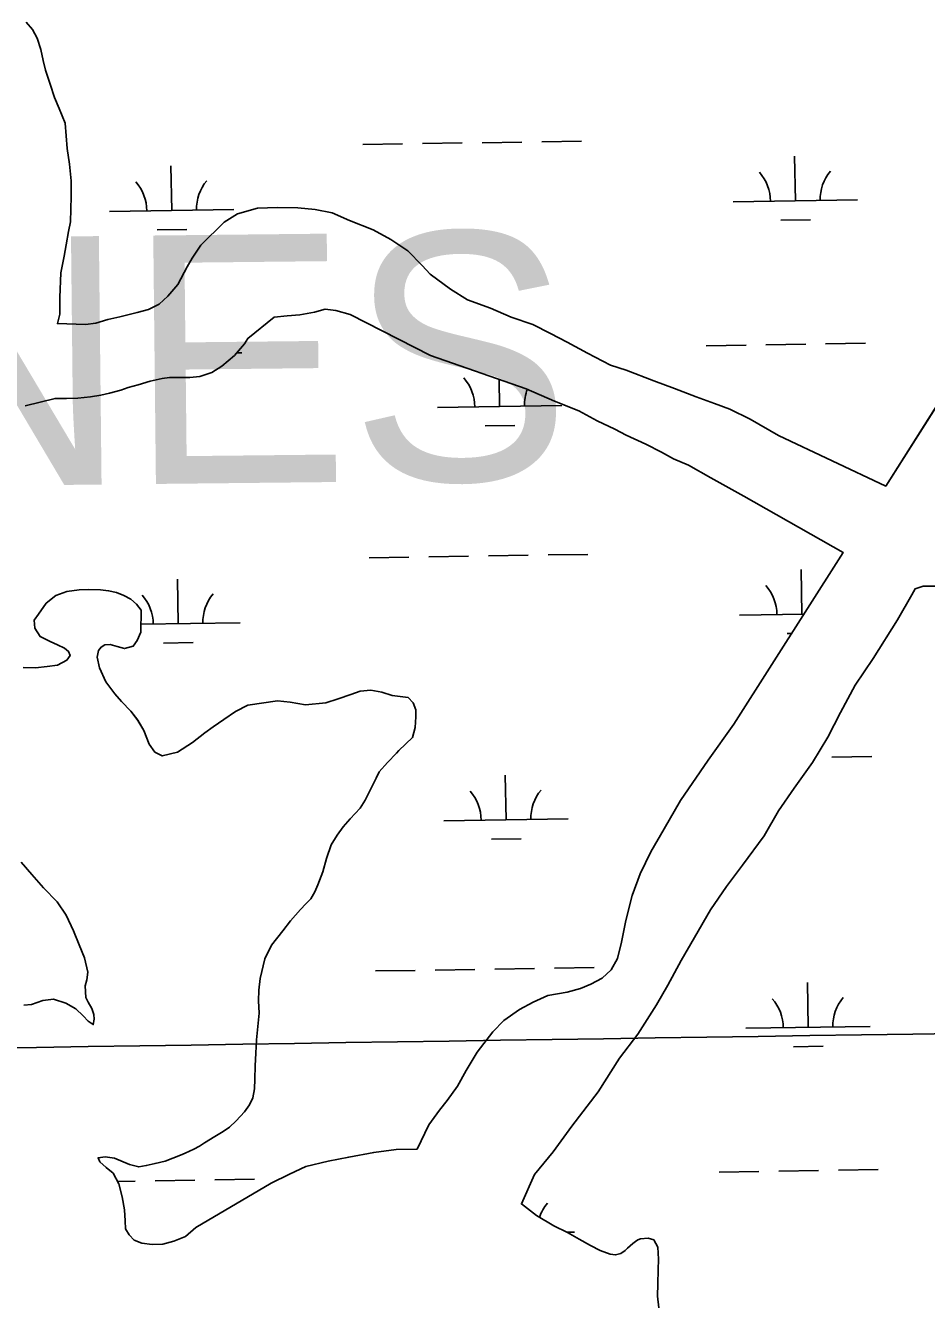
# Model space of a CAD drawing. Extents: x 3823584 to 3861785, y 301729 to 327625.
# Drawn here: x 3840086 to 3840810, y 313196 to 314225 of the extents above; entities that cross this region are included whole.
import ezdxf

# ---------------------------------------------------------------- set-up
doc = ezdxf.new("R2010")
doc.units = 0
for name, color, linetype in [('V-GRID-MAJR', 7, 'Continuous'), ('V-TOPO-GNAM-IDEN', 7, 'Continuous'), ('V-TOPO-SHOR', 7, 'Continuous'), ('V-WETL-SWMP', 7, 'Continuous')]:
    doc.layers.add(name, color=color, linetype=linetype)

msp = doc.modelspace()

# ---------------------------------------------------------------- linework, layer by layer
at = {"layer": 'V-GRID-MAJR'}
msp.add_spline([(3827733.773, 313215.73), (3833043.082, 313295.662), (3838352.38, 313376.366), (3843661.667, 313457.842), (3848970.941, 313540.09), (3854280.204, 313623.11100000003), (3859589.454, 313706.903), (3859589.455, 313706.903)], degree=3, dxfattribs=at)
at = {"layer": 'V-TOPO-SHOR'}
for points in [[(3840111.239, 313985.465), (3840113.215, 313993.071), (3840113.049, 314006.531), (3840113.977, 314026.439), (3840116.545, 314039.737), (3840118.384, 314048.929), (3840120.205, 314059.681), (3840121.669, 314067.504), (3840122.396, 314087.802), (3840122.241, 314100.479), (3840120.909, 314113.729), (3840119.193, 314126.38800000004), (3840117.383, 314146.852), (3840112.556, 314158.691), (3840108.937, 314167.428), (3840105.295, 314178.112), (3840101.646, 314189.382), (3840099.794, 314197.165), (3840097.929, 314206.115), (3840094.892, 314215.24700000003), (3840091.1010000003, 314222.224), (3840085.9560000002, 314228.014)], [(3840777.717, 313854.692), (3840691.574, 313895.349), (3840668.717, 313908.579), (3840652.41, 313916.48600000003), (3840639.926, 313921.197), (3840625.272, 313926.419), (3840607.897, 313933.233), (3840591.071, 313939.51), (3840568.813, 313947.884), (3840556.335, 313952.054), (3840537.847, 313961.555), (3840521.5270000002, 313970.541), (3840507.934, 313977.398), (3840493.795, 313984.791), (3840476.434, 313990.52400000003), (3840459.593, 313997.882), (3840441.139, 314004.68200000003), (3840427.526, 314013.16000000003), (3840411.166, 314025.389), (3840404.596, 314032.332), (3840393.1070000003, 314044.079), (3840379.488, 314053.098), (3840365.34, 314061.03), (3840346.341, 314068.362), (3840332.214, 314074.676), (3840318.674, 314077.211), (3840304.6070000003, 314078.659), (3840288.393, 314079.001), (3840272.191, 314078.264), (3840256.036, 314073.744), (3840245.311, 314067.127), (3840226.625, 314048.527), (3840219.727, 314038.177), (3840215.49, 314031.101), (3840208.099, 314016.961), (3840200.108, 314007.678), (3840193.163, 314001.11), (3840184.571, 313996.68200000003), (3840175.415, 313994.409), (3840161.407, 313990.995), (3840151.707, 313988.715), (3840142.0160000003, 313985.895), (3840133.926, 313984.716), (3840111.239, 313985.465)], [(3840743.569, 313801.08), (3840663.58, 313846.572), (3840636.923, 313861.377), (3840618.969, 313871.422), (3840607.0160000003, 313876.679), (3840597.225, 313881.963), (3840584.722, 313888.29600000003), (3840568.961, 313895.666), (3840559.718, 313900.418), (3840545.585, 313907.268), (3840530.898, 313915.194), (3840511.35, 313923.061), (3840488.534, 313933.049), (3840411.48, 313959.664), (3840346.771, 313992.916), (3840335.386, 313996.018), (3840326.7290000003, 313996.993), (3840318.111, 313994.726), (3840306.251, 313992.42), (3840295.9930000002, 313991.755), (3840285.741, 313990.548), (3840264.335, 313973.536), (3840261.687, 313969.181), (3840253.696, 313959.898), (3840243.535, 313951.126), (3840235.491, 313946.166), (3840225.806, 313942.805), (3840217.708, 313942.166), (3840210.145, 313942.074), (3840201.5, 313941.968), (3840195.565, 313941.355), (3840185.866, 313939.076), (3840176.1750000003, 313936.256), (3840168.097, 313933.995), (3840162.181, 313931.76), (3840153.022, 313929.487), (3840146.02, 313927.781), (3840137.9280000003, 313926.602), (3840127.676, 313925.395), (3840118.4930000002, 313925.283), (3840109.307, 313925.172), (3840085.245, 313919.18)], [(3840777.717, 313854.692), (3840823.574, 313926.683)], [(3840400.6010000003, 313320.994), (3840410.0640000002, 313340.51300000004), (3840418.582, 313352.4), (3840424.7260000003, 313360.098), (3840433.248, 313371.637), (3840440.025, 313384.195), (3840448.856, 313398.856), (3840461.475, 313415.298), (3840470.3740000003, 313424.416), (3840483.088, 313433.234), (3840494.102, 313439.259), (3840505.819, 313444.601), (3840521.379, 313447.218), (3840532.086, 313450.12), (3840540.358, 313453.686), (3840549.654, 313458.652), (3840556.8510000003, 313465.322), (3840561.938, 313474.395), (3840565.239, 313487.602), (3840568.494, 313504.967), (3840573.792, 313525.13), (3840580.161, 313542.536), (3840588.6070000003, 313560.311), (3840599.472, 313578.808), (3840612.708, 313601.496), (3840634.8340000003, 313633.991), (3840655.6180000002, 313663.00800000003), (3840743.569, 313801.08)], [(3840144.984, 313708.24), (3840143.3170000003, 313716.999), (3840144.228, 313722.277), (3840146.339, 313725.033), (3840149.438, 313726.827), (3840153.7290000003, 313727.075), (3840159.404, 313725.58400000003), (3840165.2770000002, 313723.901), (3840172.2770000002, 313725.742), (3840175.343, 313730.266), (3840178.38, 313737.131), (3840178.556, 313754.69), (3840174.985, 313759.72000000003), (3840170.254, 313763.564), (3840164.755, 313766.618), (3840158.679, 313768.885), (3840152.418, 313770.37), (3840145.774, 313771.26300000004), (3840136.2120000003, 313771.53500000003), (3840128.804, 313771.056), (3840118.6750000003, 313769.762), (3840109.936, 313766.534), (3840102.207, 313760.392), (3840095.879, 313751.534), (3840092.426, 313746.615), (3840093.0870000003, 313740.381), (3840097.267, 313733.602), (3840105.5100000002, 313729.606), (3840111.394, 313726.94800000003), (3840116.893, 313724.089), (3840120.24, 313721.59500000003), (3840121.45, 313718.291), (3840118.765, 313714.552), (3840111.2060000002, 313710.558), (3840103.024, 313709.483), (3840093.478, 313708.391), (3840083.722, 313708.662)], [(3840484.6380000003, 313276.761), (3840495.091, 313300.45), (3840510.115, 313318.655), (3840525.111, 313339.282), (3840546.256, 313366.916), (3840563.597, 313394.156), (3840578.2630000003, 313413.393), (3840593.217, 313437.14), (3840602.382, 313452.846), (3840613.228, 313472.73), (3840623.745, 313491.223), (3840636.639, 313513.559), (3840649.576, 313532.429), (3840662.534, 313549.567), (3840679.919, 313572.996), (3840691.4560000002, 313593.234), (3840704.055, 313611.408), (3840718.702, 313632.032), (3840731.271, 313652.63), (3840741.4250000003, 313672.506), (3840753.285, 313694.481), (3840767.578, 313715.795), (3840787.296, 313746.875), (3840798.828, 313767.116), (3840801.441, 313771.82)], [(3840801.441, 313771.82), (3840807.899, 313774.058), (3840819.2430000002, 313774.19800000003), (3840834.918, 313773.849), (3840850.6380000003, 313769.719), (3840885.96, 313753.4), (3841109.784, 313655.092), (3841550.336, 313464.331), (3841843.157, 313335.526), (3841850.31, 313324.80700000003), (3841852.6240000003, 313312.406)], [(3840271.3510000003, 313408.957), (3840273.432, 313430.248), (3840272.9220000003, 313440.191), (3840273.401, 313448.781), (3840274.458, 313458.158), (3840278.163, 313474.2), (3840283.492, 313485.192), (3840292.522, 313496.618), (3840298.86, 313504.693), (3840306.944, 313513.766), (3840311.179, 313518.304), (3840315.031, 313522.447), (3840318.472, 313528.14900000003), (3840320.745, 313533.637), (3840324.716, 313544.027), (3840327.7060000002, 313554.793), (3840331.47, 313565.95900000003), (3840336.255, 313573.627), (3840341.051, 313580.317), (3840346.822, 313586.826), (3840354.912, 313595.51), (3840358.932, 313601.801), (3840361.594, 313607.29600000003), (3840367.6890000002, 313619.465), (3840370.159, 313624.76300000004), (3840376.703, 313632.257), (3840384.022, 313639.759), (3840385.947, 313641.93), (3840396.941, 313652.403), (3840398.989, 313660.427), (3840399.665, 313668.824), (3840399.593, 313674.675), (3840397.574, 313680.309), (3840393.424, 313684.548), (3840389.128, 313685.083), (3840380.532, 313685.953), (3840372.3030000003, 313688.778), (3840363.311, 313690.424), (3840354.932, 313689.541), (3840347.3570000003, 313686.914), (3840337.057, 313683.469), (3840327.147, 313680.227), (3840310.9760000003, 313678.47000000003), (3840298.465, 313680.657), (3840288.305, 313681.898), (3840264.5500000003, 313678.292), (3840254.468, 313673.096), (3840245.182, 313666.741), (3840236.4760000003, 313660.781), (3840229.9, 313656.02), (3840220.045, 313648.291), (3840207.849, 313640.533), (3840195.596, 313637.457), (3840189.7060000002, 313640.504), (3840185.1410000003, 313646.88800000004), (3840180.713, 313657.953), (3840175.933, 313666.09), (3840170.381, 313673.434), (3840162.6780000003, 313681.145), (3840157.335, 313687.321), (3840150.1920000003, 313697.18200000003), (3840144.984, 313708.24)], [(3840081.93, 313551.983), (3840090.636, 313541.946), (3840100.132, 313531.137), (3840110.9990000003, 313519.955), (3840118.349, 313509.121), (3840124.16, 313496.706), (3840128.784, 313485.446), (3840133.009, 313474.962), (3840135.688, 313463.291), (3840134.787, 313457.233), (3840133.48, 313452.34), (3840134.18, 313442.983), (3840135.981, 313439.298), (3840138.776, 313434.066), (3840140.591, 313429.21), (3840140.832, 313425.505), (3840140.103, 313421.206), (3840135.974, 313423.885), (3840131.823, 313428.32300000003), (3840126.099, 313433.715), (3840118.042, 313438.493), (3840108.056, 313441.494), (3840099.483, 313440.607), (3840090.353, 313437.375), (3840084.117, 313436.908)], [(3840187.531, 313244.06), (3840179.126, 313245.322), (3840173.049, 313247.589), (3840168.898, 313252.025), (3840166.109, 313256.869), (3840165.64, 313263.301), (3840165.142, 313272.07300000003), (3840163.258, 313282.585), (3840160.593, 313293.088), (3840156.002, 313301.615), (3840150.4820000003, 313306.23), (3840145.356, 313310.653), (3840143.951, 313313.955), (3840149.602, 313314.608), (3840157.028, 313313.529), (3840169.183, 313308.605), (3840176.6210000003, 313306.549), (3840182.657, 313307.60000000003), (3840189.8510000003, 313309.443), (3840198.025, 313311.104), (3840210.255, 313315.935), (3840214.1380000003, 313317.543), (3840220.9250000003, 313320.942), (3840225.579, 313323.341), (3840229.644, 313325.925), (3840237.969, 313331.10000000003), (3840244.5530000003, 313335.08400000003), (3840249.5810000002, 313338.656), (3840255.176, 313343.79600000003), (3840261.722, 313350.898), (3840265.75, 313356.606), (3840268.415, 313362.101), (3840269.69, 313369.335), (3840269.983, 313377.336), (3840270.245, 313387.875), (3840270.901, 313398.027), (3840271.3510000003, 313408.957)], [(3840400.6010000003, 313320.994), (3840383.827, 313320.592), (3840365.715, 313318.22500000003), (3840345.665, 313314.469), (3840329.123, 313311.145), (3840311.228, 313306.83), (3840297.84, 313300.813), (3840283.105, 313293.415), (3840222.6720000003, 313257.755), (3840214.1750000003, 313250.628), (3840204.859, 313246.809), (3840196.11, 313244.359), (3840187.531, 313244.06)], [(3840595.103, 313193.248), (3840594.014, 313202.599), (3840594.284, 313212.355), (3840594.731, 313223.871), (3840595.017, 313232.264), (3840594.313, 313242.00800000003), (3840591.12, 313247.82300000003), (3840586.616, 313249.13300000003), (3840580.38, 313248.666), (3840578.244, 313247.859), (3840576.309, 313246.666), (3840574.185, 313244.884), (3840569.937, 313241.126), (3840568.205, 313239.348), (3840564.721, 313236.964), (3840560.248, 313235.739), (3840555.948, 313236.469), (3840547.915, 313239.297), (3840540.258, 313243.299), (3840531.025, 313248.453), (3840521.596, 313253.801), (3840510.801, 313259.132), (3840496.848, 313267.35000000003), (3840484.6380000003, 313276.761)]]:
    msp.add_lwpolyline(points, dxfattribs=at)
at = {"layer": 'V-WETL-SWMP'}
for p, q in [((3840356.9590936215, 314129.615141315), (3840388.9552905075, 314130.1084817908)), ((3840404.9533889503, 314130.3551520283), (3840436.9495858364, 314130.8484925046)), ((3840452.9476842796, 314131.09516274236), (3840484.9438811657, 314131.58850321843)), ((3840500.9419796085, 314131.8351734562), (3840532.9381764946, 314132.32851393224)), ((3840705.0160998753, 314084.23370438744), (3840704.4610918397, 314120.22942588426)), ((3840203.1677502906, 314076.4958440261), (3840202.6127422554, 314112.4915655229)), ((3840655.0220422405, 314083.4628598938), (3840755.0101575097, 314085.0045488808)), ((3840153.1736926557, 314075.72499953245), (3840253.1618079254, 314077.2666885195)), ((3840693.2554240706, 314068.6195356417), (3840717.2525717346, 314068.98954099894)), ((3840191.407074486, 314060.88167528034), (3840215.40422215, 314061.2516806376)), ((3840255.3806716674, 313961.8551801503), (3840259.5328646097, 313961.9192016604)), ((3840633.39642665, 313967.68370011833), (3840665.3926235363, 313968.1770405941)), ((3840681.390721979, 313968.4237108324), (3840713.386918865, 313968.9170513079)), ((3840729.3850173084, 313969.1637215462), (3840761.3812141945, 313969.6570620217)), ((3840467.0680879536, 313918.68361090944), (3840466.73047752, 313940.57974643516)), ((3840417.074030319, 313917.9127664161), (3840517.062145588, 313919.45445540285)), ((3840455.3074121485, 313903.069442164), (3840479.304559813, 313903.439447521)), ((3840362.087907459, 313796.9796788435), (3840394.084104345, 313797.4730193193)), ((3840410.0822027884, 313797.71968955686), (3840442.0783996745, 313798.2130300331)), ((3840458.0764981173, 313798.4597002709), (3840490.0726950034, 313798.9530407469)), ((3840506.0707934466, 313799.1997109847), (3840538.0669903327, 313799.6930514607)), ((3840710.144913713, 313751.5982419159), (3840709.589905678, 313787.59396341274)), ((3840208.296564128, 313743.86038155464), (3840207.7415560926, 313779.85610305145)), ((3840178.4438337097, 313743.40009059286), (3840258.2906217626, 313744.631226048)), ((3840660.150856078, 313750.82739742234), (3840712.067541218, 313751.6278863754)), ((3840698.3842379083, 313735.98407317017), (3840702.1394846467, 313736.041974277)), ((3840196.5358883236, 313728.2462128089), (3840220.533035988, 313728.61621816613)), ((3840734.5138311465, 313636.5282590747), (3840766.5100280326, 313637.02159955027)), ((3840472.1969017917, 313586.048148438), (3840471.641893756, 313622.04386993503)), ((3840422.2028441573, 313585.2773039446), (3840522.190959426, 313586.8189929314)), ((3840460.4362259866, 313570.43397969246), (3840484.4333736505, 313570.8039850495)), ((3840463.2053119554, 313465.8242377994), (3840495.2015088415, 313466.31757827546)), ((3840511.1996072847, 313466.56424851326), (3840543.195804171, 313467.05758898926)), ((3840367.216721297, 313464.344216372), (3840399.212918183, 313464.83755684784)), ((3840415.211016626, 313465.08422708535), (3840447.2072135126, 313465.57756756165)), ((3840715.2737275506, 313418.96277944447), (3840714.7187195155, 313454.9585009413)), ((3840665.2796699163, 313418.1919349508), (3840765.2677851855, 313419.7336239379)), ((3840703.513051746, 313403.3486106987), (3840727.5101994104, 313403.71861605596)), ((3840643.6540543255, 313302.41277517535), (3840675.650251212, 313302.90611565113)), ((3840691.648349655, 313303.1527858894), (3840723.644546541, 313303.64612636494)), ((3840739.6426449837, 313303.8927966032), (3840771.63884187, 313304.38613707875)), ((3840159.590948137, 313294.9491405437), (3840173.8019016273, 313295.1682552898)), ((3840189.8000000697, 313295.41492552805), (3840221.7961969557, 313295.9082660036)), ((3840237.794295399, 313296.15493624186), (3840269.790492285, 313296.6482767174)), ((3840521.0180405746, 313254.08636579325), (3840527.3197732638, 313254.1835304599))]:
    msp.add_line(p, q, dxfattribs=at)
for points in [[(3840200.108, 314007.678), (3840193.163, 314001.109), (3840184.572, 313996.681), (3840175.414, 313994.408), (3840161.407, 313990.995), (3840151.708, 313988.715), (3840142.017, 313985.895), (3840133.926, 313984.715), (3840111.239, 313985.465), (3840113.214, 313993.071), (3840113.0500000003, 314006.53), (3840113.977, 314026.44), (3840116.546, 314039.737), (3840118.384, 314048.929), (3840120.204, 314059.681), (3840121.669, 314067.503), (3840122.396, 314087.801), (3840122.241, 314100.479), (3840120.909, 314113.729), (3840119.193, 314126.389), (3840117.382, 314146.851), (3840112.556, 314158.692), (3840108.937, 314167.427), (3840105.295, 314178.112), (3840101.646, 314189.38300000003), (3840099.795, 314197.164), (3840097.929, 314206.115), (3840094.892, 314215.24700000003), (3840091.1, 314222.224), (3840085.9560000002, 314228.014)], [(3840823.575, 313926.683), (3840777.718, 313854.693), (3840691.574, 313895.35000000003), (3840668.717, 313908.58), (3840652.41, 313916.48600000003), (3840639.9250000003, 313921.196), (3840625.272, 313926.42), (3840607.897, 313933.232), (3840591.0700000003, 313939.511), (3840568.813, 313947.884), (3840556.3340000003, 313952.055), (3840537.847, 313961.555), (3840521.526, 313970.541), (3840507.934, 313977.39900000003), (3840493.795, 313984.791), (3840476.434, 313990.523), (3840459.593, 313997.882), (3840441.1380000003, 314004.681), (3840427.526, 314013.16000000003), (3840411.166, 314025.38800000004), (3840404.597, 314032.332), (3840393.106, 314044.079), (3840379.487, 314053.099), (3840365.341, 314061.031), (3840346.34, 314068.363), (3840332.213, 314074.675), (3840318.674, 314077.211), (3840304.6070000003, 314078.66000000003), (3840288.393, 314079.002), (3840272.191, 314078.264), (3840256.036, 314073.744), (3840245.31, 314067.128), (3840226.625, 314048.528), (3840219.728, 314038.177), (3840215.491, 314031.101), (3840208.099, 314016.962), (3840200.108, 314007.678)], [(3840085.245, 313919.18), (3840109.307, 313925.17100000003), (3840118.492, 313925.283), (3840127.676, 313925.395), (3840137.9280000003, 313926.602), (3840146.019, 313927.781), (3840153.022, 313929.488), (3840162.18, 313931.761), (3840168.097, 313933.995), (3840176.174, 313936.255), (3840185.866, 313939.075), (3840195.565, 313941.355), (3840201.501, 313941.968), (3840210.145, 313942.074), (3840217.7090000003, 313942.166), (3840225.806, 313942.805), (3840235.491, 313946.166), (3840243.536, 313951.127), (3840253.6950000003, 313959.897), (3840261.687, 313969.181), (3840264.335, 313973.536), (3840285.741, 313990.548), (3840295.9930000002, 313991.754), (3840306.251, 313992.42), (3840318.111, 313994.726), (3840326.7290000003, 313996.993), (3840335.386, 313996.018), (3840346.771, 313992.915), (3840411.4790000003, 313959.664), (3840488.5330000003, 313933.049), (3840511.35, 313923.061), (3840530.898, 313915.195), (3840545.5840000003, 313907.26900000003)], [(3840545.5840000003, 313907.26900000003), (3840559.717, 313900.417), (3840568.961, 313895.667), (3840584.721, 313888.295), (3840597.2260000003, 313881.964), (3840607.017, 313876.68), (3840618.969, 313871.423), (3840636.923, 313861.376), (3840663.5810000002, 313846.572), (3840743.568, 313801.08), (3840655.617, 313663.007), (3840634.8340000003, 313633.992), (3840612.708, 313601.495), (3840599.471, 313578.809), (3840588.608, 313560.311), (3840580.162, 313542.53500000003), (3840573.791, 313525.131), (3840568.4930000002, 313504.968), (3840565.24, 313487.603), (3840561.937, 313474.39400000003), (3840556.85, 313465.32300000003), (3840549.654, 313458.651), (3840540.359, 313453.686), (3840532.086, 313450.12), (3840521.38, 313447.217), (3840505.818, 313444.601), (3840494.102, 313439.26), (3840483.0870000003, 313433.234), (3840470.373, 313424.416), (3840461.475, 313415.298), (3840448.855, 313398.857), (3840440.025, 313384.195), (3840433.248, 313371.637), (3840424.7260000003, 313360.098), (3840418.583, 313352.4), (3840410.065, 313340.514), (3840400.6010000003, 313320.993), (3840383.828, 313320.593), (3840365.714, 313318.22500000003), (3840345.666, 313314.469), (3840329.1240000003, 313311.145), (3840311.228, 313306.829), (3840297.841, 313300.813), (3840283.105, 313293.415), (3840222.673, 313257.755), (3840214.176, 313250.628), (3840204.859, 313246.808), (3840196.11, 313244.36), (3840187.5300000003, 313244.06)], [(3840146.339, 313725.034), (3840149.4390000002, 313726.828), (3840153.728, 313727.075), (3840159.404, 313725.58400000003), (3840165.2770000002, 313723.9), (3840172.2770000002, 313725.741), (3840175.344, 313730.266), (3840178.381, 313737.131), (3840178.557, 313754.691), (3840174.984, 313759.72000000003), (3840170.254, 313763.564), (3840164.755, 313766.618), (3840158.679, 313768.885), (3840152.418, 313770.369), (3840145.774, 313771.26300000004), (3840136.2120000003, 313771.536), (3840128.804, 313771.056), (3840118.6750000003, 313769.761), (3840109.936, 313766.533), (3840102.207, 313760.391), (3840095.878, 313751.53500000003), (3840092.426, 313746.615), (3840093.088, 313740.38), (3840097.268, 313733.603), (3840105.5100000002, 313729.607), (3840111.395, 313726.94800000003), (3840116.893, 313724.089), (3840120.24, 313721.594), (3840121.451, 313718.292), (3840118.765, 313714.552), (3840111.205, 313710.558), (3840103.025, 313709.483), (3840093.4790000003, 313708.391), (3840083.721, 313708.662)], [(3840595.1040000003, 313193.24700000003), (3840594.014, 313202.598), (3840594.285, 313212.355), (3840594.73, 313223.871), (3840595.017, 313232.26300000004), (3840594.313, 313242.009), (3840591.12, 313247.82300000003), (3840586.617, 313249.13300000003), (3840580.38, 313248.667), (3840578.244, 313247.86), (3840576.308, 313246.666), (3840574.184, 313244.884), (3840569.938, 313241.126), (3840568.204, 313239.349), (3840564.721, 313236.965), (3840560.2490000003, 313235.74), (3840555.948, 313236.468), (3840547.915, 313239.29600000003), (3840540.258, 313243.299), (3840531.026, 313248.454), (3840521.596, 313253.801), (3840510.801, 313259.131), (3840496.849, 313267.35000000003), (3840484.639, 313276.76), (3840495.092, 313300.451), (3840510.116, 313318.654), (3840525.111, 313339.282), (3840546.257, 313366.915), (3840563.597, 313394.156), (3840578.262, 313413.39400000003), (3840593.218, 313437.14), (3840602.382, 313452.84500000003), (3840613.228, 313472.73), (3840623.744, 313491.224), (3840636.639, 313513.559), (3840649.576, 313532.429), (3840662.534, 313549.567), (3840679.92, 313572.996), (3840691.455, 313593.235), (3840704.054, 313611.408), (3840718.702, 313632.032), (3840731.271, 313652.63), (3840741.424, 313672.506), (3840753.284, 313694.482), (3840767.577, 313715.794), (3840787.295, 313746.876), (3840798.829, 313767.115), (3840801.441, 313771.819), (3840807.898, 313774.059), (3840819.2430000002, 313774.19800000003)], [(3840187.5300000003, 313244.06), (3840179.125, 313245.32300000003), (3840173.0500000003, 313247.589), (3840168.899, 313252.026), (3840166.108, 313256.869), (3840165.64, 313263.301), (3840165.142, 313272.074), (3840163.258, 313282.586), (3840160.593, 313293.088), (3840156.002, 313301.615), (3840150.483, 313306.23), (3840145.3570000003, 313310.654), (3840143.951, 313313.954), (3840149.6010000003, 313314.608), (3840157.0270000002, 313313.528), (3840169.183, 313308.605), (3840176.6210000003, 313306.55), (3840182.656, 313307.599), (3840189.852, 313309.443), (3840198.025, 313311.103), (3840210.256, 313315.935), (3840214.139, 313317.543), (3840220.9250000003, 313320.942), (3840225.578, 313323.34), (3840229.643, 313325.926), (3840237.969, 313331.10000000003), (3840244.5530000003, 313335.083), (3840249.582, 313338.656), (3840255.176, 313343.79600000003), (3840261.722, 313350.89900000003), (3840265.75, 313356.606), (3840268.414, 313362.101), (3840269.691, 313369.335), (3840269.983, 313377.337), (3840270.245, 313387.875), (3840270.901, 313398.028), (3840271.352, 313408.958), (3840273.433, 313430.248), (3840272.9220000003, 313440.192), (3840273.4020000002, 313448.781), (3840274.458, 313458.159), (3840278.163, 313474.201), (3840283.491, 313485.191), (3840292.521, 313496.617), (3840298.86, 313504.693), (3840306.943, 313513.766), (3840311.179, 313518.304), (3840315.031, 313522.44800000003), (3840318.472, 313528.148), (3840320.7460000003, 313533.63800000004), (3840324.716, 313544.026), (3840327.7060000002, 313554.793), (3840331.471, 313565.95900000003), (3840336.255, 313573.626), (3840341.0500000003, 313580.317), (3840346.823, 313586.826), (3840354.911, 313595.509), (3840358.931, 313601.801), (3840361.595, 313607.29600000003), (3840367.6890000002, 313619.466), (3840370.16, 313624.76300000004), (3840376.702, 313632.257), (3840384.023, 313639.759), (3840385.948, 313641.929), (3840396.94, 313652.403), (3840398.988, 313660.427), (3840399.665, 313668.824), (3840399.594, 313674.675), (3840397.574, 313680.308), (3840393.4250000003, 313684.549), (3840389.127, 313685.082), (3840380.532, 313685.953), (3840372.304, 313688.778), (3840363.31, 313690.424), (3840354.932, 313689.541), (3840347.356, 313686.913), (3840337.058, 313683.47000000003), (3840327.148, 313680.228), (3840310.977, 313678.469), (3840298.465, 313680.657), (3840288.305, 313681.89900000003), (3840264.549, 313678.292), (3840254.467, 313673.096), (3840245.181, 313666.74), (3840236.475, 313660.781), (3840229.9, 313656.01900000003), (3840220.045, 313648.29), (3840207.849, 313640.532), (3840195.596, 313637.456), (3840189.7060000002, 313640.505), (3840185.1410000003, 313646.88800000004), (3840180.714, 313657.953), (3840175.933, 313666.089), (3840170.38, 313673.434), (3840162.6780000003, 313681.14400000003), (3840157.335, 313687.321), (3840150.191, 313697.183), (3840144.984, 313708.24), (3840143.316, 313716.999), (3840144.227, 313722.277), (3840146.339, 313725.034)], [(3840081.93, 313551.984), (3840090.636, 313541.946), (3840100.133, 313531.137), (3840110.9990000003, 313519.955), (3840118.35, 313509.12), (3840124.159, 313496.705), (3840128.784, 313485.446), (3840133.009, 313474.963), (3840135.688, 313463.291), (3840134.786, 313457.232), (3840133.481, 313452.339), (3840134.18, 313442.983), (3840135.981, 313439.298), (3840138.776, 313434.065), (3840140.591, 313429.21), (3840140.832, 313425.506), (3840140.1040000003, 313421.206), (3840135.974, 313423.886), (3840131.823, 313428.32300000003), (3840126.1, 313433.715), (3840118.043, 313438.494), (3840108.057, 313441.493), (3840099.483, 313440.608), (3840090.3540000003, 313437.375), (3840084.117, 313436.909)]]:
    msp.add_lwpolyline(points, dxfattribs=at)
for centre, radius, start, end in [((3840649.772409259, 314083.85677687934), 35.24628790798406, 0.11153765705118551, 41.65519599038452), ((3840760.245150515, 314085.5601254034), 35.246287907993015, 140.1115346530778, 181.65519298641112), ((3840147.9240596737, 314076.118916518), 35.24628790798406, 0.11153765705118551, 41.65519599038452), ((3840258.39680093, 314077.82226504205), 35.246287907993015, 140.1115346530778, 181.65519298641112), ((3840411.8243973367, 313918.30668340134), 35.24628790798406, 0.11153765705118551, 41.65519599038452), ((3840522.2971385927, 313920.01003192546), 35.246287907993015, 158.9525169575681, 181.65519298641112), ((3840153.0528735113, 313743.4834540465), 35.24628790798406, 0.11153765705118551, 41.65519599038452), ((3840263.5256147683, 313745.1868025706), 35.246287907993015, 140.1115346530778, 181.65519298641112), ((3840654.9012230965, 313751.2213144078), 35.24628790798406, 0.11153765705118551, 41.65519599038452), ((3840416.953211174, 313585.6712209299), 35.24628790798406, 0.11153765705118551, 41.65519599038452), ((3840527.425952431, 313587.37456945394), 35.246287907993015, 140.1115346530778, 181.65519298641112), ((3840660.030036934, 313418.58585193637), 35.24628790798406, 0.11153765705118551, 41.65519599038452), ((3840770.5027781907, 313420.2892004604), 35.246287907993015, 140.1115346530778, 181.65519298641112), ((3840532.554766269, 313254.7391069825), 35.246287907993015, 140.1115346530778, 161.38055126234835)]:
    msp.add_arc(centre, radius, start, end, dxfattribs=at)

# ---------------------------------------------------------------- texts
at = {"layer": 'V-TOPO-GNAM-IDEN'}
msp.add_text('PLAQUEMINES', height=199.99959800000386, rotation=0.6162221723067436, dxfattribs=at).set_placement((3838593.3470967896, 313839.20298648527))

doc.saveas('drawing.dxf')
